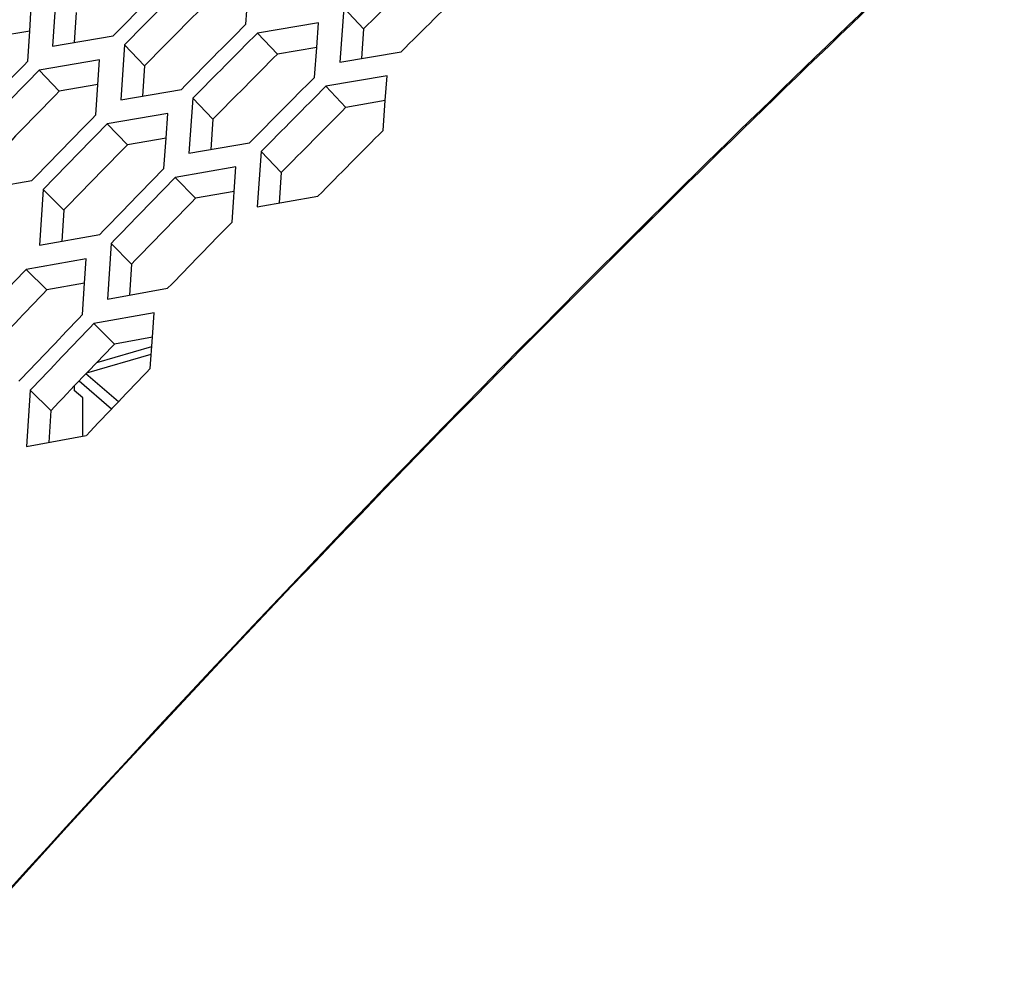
# Model space of a CAD drawing. Header units: millimetres. Extents: x 0 to 420, y 0 to 297.
# Tile 426 of 502: x 327.82 to 330.86, y 234.98 to 237.97. Entities that reach past the tile are written whole.
import ezdxf

# ---------------------------------------------------------------- set-up
doc = ezdxf.new("R2010")
doc.units = ezdxf.units.MM
doc.header["$LTSCALE"] = 23.1
doc.layers.get('0').update_dxf_attribs({"linetype": 'CONTINUOUS'})

msp = doc.modelspace()

# ---------------------------------------------------------------- linework, layer by layer
at = {"color": 3, "linetype": 'CONTINUOUS'}
for p, q in [((328.5161, 237.955), (328.5279, 238.1233)), ((327.9302, 238.0562), (327.9192, 237.887)), ((327.8486, 237.934), (327.8534, 238.0098)), ((328.818, 238.0061), (328.8057, 237.8376)), ((328.7399, 237.9597), (328.5514, 237.9277)), ((328.7344, 237.8829), (328.7399, 237.9597)), ((327.8426, 237.8404), (327.8486, 237.934)), ((327.9192, 237.887), (328.1058, 237.9188)), ((328.141, 237.8913), (328.1297, 237.7218)), ((328.7278, 237.7909), (328.7344, 237.8829)), ((328.8057, 237.8376), (328.9949, 237.8699)), ((328.064, 237.8447), (327.8776, 237.8129)), ((328.0528, 237.6749), (328.064, 237.8447)), ((328.952, 237.796), (328.763, 237.7636)), ((328.9462, 237.7191), (328.952, 237.796)), ((328.1297, 237.7218), (328.3167, 237.7539)), ((328.3518, 237.7264), (328.3401, 237.5565)), ((328.9394, 237.6269), (328.9462, 237.7191)), ((328.2746, 237.6796), (328.0878, 237.6473)), ((328.2694, 237.6034), (328.2746, 237.6796)), ((328.263, 237.5094), (328.2694, 237.6034)), ((328.3401, 237.5565), (328.5275, 237.589)), ((328.5626, 237.5615), (328.5505, 237.3912)), ((328.4852, 237.5144), (328.298, 237.4818)), ((328.4731, 237.3438), (328.4852, 237.5144)), ((327.7382, 237.4516), (327.8556, 237.4721)), ((327.8905, 237.4444), (327.8794, 237.273)), ((328.5505, 237.3912), (328.7383, 237.4241)), ((329.7692, 237.3603), (329.7252, 237.3166)), ((329.7697, 237.3597), (329.7254, 237.3163)), ((327.8794, 237.273), (328.065, 237.3058)), ((328.0999, 237.278), (328.0884, 237.1063)), ((328.0233, 237.2306), (327.8379, 237.1977)), ((328.0182, 237.1549), (328.0233, 237.2306)), ((328.0118, 237.0585), (328.0182, 237.1549)), ((328.0884, 237.1063), (328.2744, 237.1394)), ((328.2324, 237.064), (328.0466, 237.0307)), ((328.2272, 236.9882), (328.2324, 237.064)), ((328.2206, 236.8915), (328.2272, 236.9882)), ((327.8501, 236.8245), (327.8388, 236.6509)), ((327.8388, 236.6509), (328.0234, 236.6846))]:
    msp.add_line(p, q, dxfattribs=at)
at = {"color": 7, "linetype": 'CONTINUOUS'}
for p, q in [((328.818, 238.0061), (328.8791, 237.9405)), ((327.9922, 237.9914), (327.9864, 237.8985)), ((327.8486, 237.934), (327.7299, 237.9141)), ((328.5514, 237.9277), (328.613, 237.8624)), ((328.8791, 237.9405), (328.8726, 237.8491)), ((328.141, 237.8913), (328.203, 237.8265)), ((328.7344, 237.8829), (328.613, 237.8624)), ((328.203, 237.8265), (328.197, 237.7333)), ((327.8776, 237.8129), (327.9401, 237.7485)), ((328.059, 237.7687), (327.9401, 237.7485)), ((328.763, 237.7636), (328.8246, 237.6983)), ((328.3518, 237.7264), (328.4139, 237.6617)), ((328.9462, 237.7191), (328.8246, 237.6983)), ((328.0878, 237.6473), (328.1503, 237.583)), ((328.4139, 237.6617), (328.4075, 237.5682)), ((328.2694, 237.6034), (328.1503, 237.583)), ((328.5626, 237.5615), (328.6247, 237.4968)), ((328.6247, 237.4968), (328.6181, 237.403)), ((328.298, 237.4818), (328.3604, 237.4174)), ((327.8905, 237.4444), (327.9535, 237.3806)), ((328.4798, 237.4381), (328.3604, 237.4174)), ((327.9535, 237.3806), (327.9474, 237.285)), ((329.728, 237.3139), (329.7819, 237.3673)), ((329.7284, 237.3135), (329.7819, 237.3673)), ((328.0999, 237.278), (328.1629, 237.2142)), ((328.1629, 237.2142), (328.1566, 237.1184)), ((327.8379, 237.1977), (327.9012, 237.1343)), ((328.0182, 237.1549), (327.9012, 237.1343)), ((328.0466, 237.0307), (328.11, 236.9673)), ((328.2272, 236.9882), (328.11, 236.9673)), ((328.0558, 236.9107), (328.2253, 236.9596)), ((328.0254, 236.8788), (328.2236, 236.936)), ((328.0015, 236.8537), (328.1016, 236.767)), ((328.1225, 236.7889), (328.0224, 236.8756)), ((327.8501, 236.8245), (327.914, 236.7616)), ((327.9857, 236.8372), (327.9857, 236.824)), ((328.0126, 236.8008), (327.9857, 236.824)), ((328.0126, 236.6846), (328.0126, 236.8008)), ((327.914, 236.7616), (327.9077, 236.6635))]:
    msp.add_line(p, q, dxfattribs=at)
at = {"color": 3, "linetype": 'CONTINUOUS'}
for centre, radius, start, end in [((366.2586, 200.5498), 51.8313, 133.08417, 134.74903), ((364.2987, 202.224), 50.8335, 135.079, 135.39698), ((364.3583, 202.1724), 50.8678, 135.079, 135.39698), ((365.1315, 201.5112), 51.2623, 134.50615, 134.82449), ((364.6562, 201.9145), 51.0394, 135.079, 135.39698), ((364.7158, 201.8629), 51.0737, 135.079, 135.39698), ((364.1725, 202.3272), 50.804, 135.65123, 135.9689), ((364.2321, 202.2756), 50.8384, 135.65123, 135.9689), ((365.0136, 201.605), 51.2454, 135.079, 135.39698), ((365.0732, 201.5534), 51.2797, 135.079, 135.39698), ((364.5301, 202.0175), 51.0103, 135.65123, 135.9689), ((364.5897, 201.9659), 51.0447, 135.65123, 135.9689), ((365.3711, 201.2955), 51.4513, 135.079, 135.39698), ((364.8878, 201.7078), 51.2165, 135.65123, 135.9689), ((364.9474, 201.6562), 51.2509, 135.65123, 135.9689), ((365.2455, 201.3981), 51.4228, 135.65123, 135.9689), ((366.5198, 200.2887), 52.2007, 134.81898, 146.75928), ((364.8135, 201.7678), 51.2101, 136.22293, 136.54034), ((365.1117, 201.5095), 51.3822, 136.22293, 136.54034), ((365.1713, 201.4579), 51.4166, 136.22293, 136.54034), ((365.4696, 201.1997), 51.5887, 136.22293, 136.54034)]:
    msp.add_arc(centre, radius, start, end, dxfattribs=at)
at = {"color": 7, "linetype": 'CONTINUOUS'}
for centre, radius, start, end in [((366.4542, 200.3584), 52.1011, 133.09736, 134.73818), ((364.8048, 201.7939), 50.963, 134.50615, 134.82449), ((364.3291, 202.1976), 50.7397, 135.079, 135.39698), ((364.6866, 201.8881), 50.9456, 135.079, 135.39698), ((364.2028, 202.3009), 50.7101, 135.65123, 135.9689), ((365.0441, 201.5786), 51.1516, 135.079, 135.39698), ((364.5604, 201.9912), 50.9164, 135.65123, 135.9689), ((364.9181, 201.6815), 51.1226, 135.65123, 135.9689), ((366.4511, 200.3147), 52.1299, 134.78537, 149.11005), ((364.7841, 201.7932), 51.0817, 136.22293, 136.54034), ((365.1419, 201.4833), 51.2882, 136.22293, 136.54034)]:
    msp.add_arc(centre, radius, start, end, dxfattribs=at)

doc.saveas('drawing.dxf')
